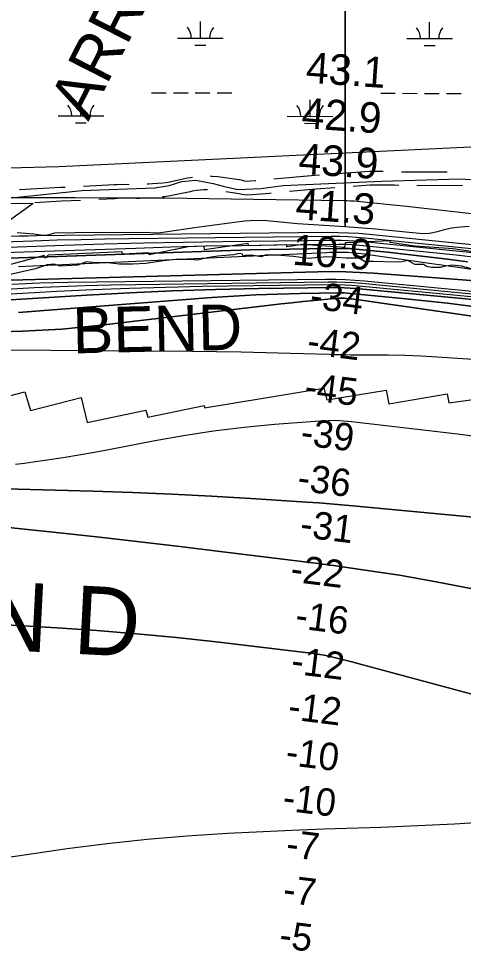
# Model space of a CAD drawing. Extents: x 3219052 to 3256913, y 800770 to 826146.
# Drawn here: x 3232109 to 3233083, y 816196 to 818238 of the extents above; entities that cross this region are included whole.
import ezdxf

# ---------------------------------------------------------------- set-up
doc = ezdxf.new("R2010")
doc.units = 0
for name, color, linetype in [('V-CHAN-NAID', 7, 'Continuous'), ('V-RIVR-EDGE', 7, 'Continuous'), ('V-RIVR-IDEN', 7, 'Continuous'), ('V-RIVR-RANG', 7, 'Continuous'), ('V-ROAD-CNTR', 7, 'Continuous'), ('V-RRAP-RVMT', 7, 'Continuous'), ('V-RRAP-RVMT-IDEN', 7, 'Continuous'), ('V-SITE-VEGE', 7, 'Continuous'), ('V-TOPO-DPTH', 7, 'Continuous'), ('V-TOPO-MAJR', 7, 'Continuous'), ('V-TOPO-MINR', 7, 'Continuous'), ('V-TOPO-WATR', 7, 'Continuous'), ('V-WETL-SWMP', 7, 'Continuous')]:
    doc.layers.add(name, color=color, linetype=linetype)

msp = doc.modelspace()

# ---------------------------------------------------------------- linework, layer by layer
at = {"layer": 'V-CHAN-NAID'}
msp.add_lwpolyline([(3232064.8, 817834.4), (3232141.3, 817833.9), (3232079.1, 817789.3)], dxfattribs=at)
at = {"layer": 'V-RIVR-EDGE'}
msp.add_lwpolyline([(3233101.3, 817691), (3233079.1, 817696.7), (3233058.3, 817698.9), (3233040.5, 817695.9), (3233032.6, 817693.8), (3233013.1, 817693.8), (3233002.2, 817696), (3232996.1, 817699.9), (3232987, 817700), (3232976.6, 817700.4), (3232961.8, 817708.7), (3232948.8, 817705.7), (3232934.4, 817705.3), (3232885.3, 817706.7), (3232866.6, 817706.8), (3232854.9, 817713.8), (3232826.2, 817713.8), (3232784.1, 817717), (3232743.6, 817713.6), (3232711, 817718), (3232674.1, 817720.3), (3232648.9, 817720.4), (3232640.6, 817717.3), (3232618.4, 817720.9), (3232605.4, 817720), (3232600.6, 817718.3), (3232599.3, 817722.7), (3232592.4, 817724.4), (3232580.2, 817721.4), (3232545.4, 817718.4), (3232521.9, 817715), (3232501.1, 817709.4), (3232484.5, 817711.2), (3232453.7, 817711.3), (3232426.3, 817707.9), (3232388, 817702.7), (3232359.3, 817700.6), (3232329.3, 817700.7), (3232298.5, 817704.3), (3232276.3, 817703.9), (3232257.6, 817705.7), (3232238.5, 817698.8), (3232225.9, 817697.9), (3232200.2, 817696.3), (3232187.2, 817700.6), (3232172, 817699.8), (3232145.9, 817690.7), (3232088, 817677.4)], dxfattribs=at)
at = {"layer": 'V-ROAD-CNTR'}
for p, q in [((3232533.3, 817892.7), (3232529.4, 817893.1)), ((3233081.4, 817872.9), (3232981.4, 817872.2))]:
    msp.add_line(p, q, dxfattribs=at)
for points in [[(3232489.6, 817890.8), (3232484.7, 817890), (3232479, 817889.1), (3232436.3, 817879.8), (3232425.9, 817878.6), (3232413.3, 817877.3), (3232402.5, 817876.6), (3232393.8, 817875.9), (3232390.9, 817875.8)], [(3232628.4, 817883.2), (3232627.9, 817883.2), (3232617.2, 817882.4), (3232610.6, 817882.1), (3232603.6, 817883), (3232597.6, 817884.5), (3232545.4, 817891.9), (3232533.1, 817892.8)], [(3232767.8, 817895.7), (3232757.7, 817895), (3232668.2, 817887)], [(3232907.5, 817903.7), (3232877.4, 817903.8), (3232807.7, 817898.6)], [(3233047.4, 817902.7), (3232954.9, 817902), (3232947.5, 817902.6)], [(3232100, 817847.1), (3232247.3, 817862.1), (3232407.2, 817868.3), (3232438.7, 817873.5), (3232466.9, 817881.9), (3232496.9, 817884.5), (3232535.4, 817877.7), (3232557.1, 817871.6), (3232589, 817864.3), (3232639.8, 817866.6), (3232688.4, 817873), (3232904, 817882.9), (3233076.3, 817887.4), (3233122, 817884.6)], [(3232211.2, 817868.9), (3232201.8, 817868.5), (3232111.3, 817863.5)], [(3232351, 817874.8), (3232331.5, 817875.3), (3232324, 817874.4), (3232318.5, 817874.3), (3232251.1, 817870.9)], [(3232801.7, 817868.1), (3232760.2, 817865.1), (3232702.1, 817859.9)], [(3232941.5, 817873), (3232931.8, 817873.9), (3232917.8, 817873.8), (3232908, 817873.7), (3232878.4, 817873.8), (3232841.6, 817871.1)], [(3232523.1, 817863.5), (3232522.3, 817863.5), (3232515.1, 817863.4), (3232507.8, 817863), (3232498.9, 817861.9), (3232489.5, 817860.4), (3232484.5, 817859.6), (3232441.3, 817850.2), (3232429.1, 817848.7), (3232424.5, 817848.3)], [(3232662.2, 817856.3), (3232658.4, 817856), (3232640.7, 817854.2), (3232630.3, 817853.3), (3232618.9, 817852.4), (3232609.4, 817852), (3232598.1, 817853.4), (3232591.9, 817855), (3232563, 817859.1)], [(3232244.7, 817840.6), (3232203.4, 817838.5), (3232144.9, 817835.3)], [(3232384.6, 817845.5), (3232383.6, 817845.5), (3232374.7, 817845), (3232367.1, 817844.5), (3232332.8, 817845.2), (3232326, 817844.5), (3232319.5, 817844.3), (3232284.7, 817842.6)]]:
    msp.add_lwpolyline(points, dxfattribs=at)
at = {"layer": 'V-RRAP-RVMT'}
for points in [[(3233187.2, 817715.4), (3233060.7, 817734.3), (3232977.7, 817740.3), (3232923.2, 817748.3), (3232922.7, 817752.1), (3232824, 817747.4), (3232822.6, 817737.6), (3232731.8, 817744.3), (3232696.7, 817738.8), (3232696.3, 817743.6), (3232612.8, 817741.2), (3232611.9, 817746.1), (3232516.4, 817732.6), (3232515.3, 817740.4), (3232480.7, 817738.8), (3232395, 817721.3), (3232394.3, 817725.5), (3232336.5, 817722.5), (3232336.1, 817727.6), (3232174, 817720.6), (3232167.1, 817714.3), (3232165.3, 817719.6), (3232052.4, 817690.3)], [(3231995.5, 817388.5), (3232123.1, 817421.1), (3232135.4, 817380.6), (3232246.3, 817409.1), (3232259.2, 817354), (3232387.9, 817381.4), (3232392.2, 817365.8), (3232515.4, 817391.6), (3232516.5, 817386.3), (3232777.8, 817429.6), (3232783.8, 817404.2), (3232914.4, 817425), (3232920.3, 817395.4), (3233047.8, 817417.2), (3233051.1, 817397.6), (3233168.1, 817413.2)]]:
    msp.add_lwpolyline(points, dxfattribs=at)
at = {"layer": 'V-SITE-VEGE'}
for p, q in [((3232824.3, 817783.1), (3232824.3, 819030.2)), ((3232494.1, 817781.2), (3232604, 817795.6)), ((3232604, 817795.6), (3232630.4, 817797.2)), ((3232630.4, 817797.2), (3232652.9, 817796.6)), ((3232652.9, 817796.6), (3232720.1, 817790.2)), ((3232720.1, 817790.2), (3232824.3, 817783.1)), ((3232105.8, 817770.4), (3232142.5, 817767.3)), ((3232142.5, 817767.3), (3232152.4, 817765.6)), ((3232172.8, 817765.4), (3232188.1, 817769.3)), ((3232188.1, 817769.3), (3232232.2, 817770.6)), ((3232232.2, 817770.6), (3232389.8, 817770.8)), ((3232389.8, 817770.8), (3232397.5, 817770.2)), ((3232397.5, 817770.2), (3232415.7, 817769.8)), ((3232415.7, 817769.8), (3232494.1, 817781.2)), ((3232152.4, 817765.6), (3232162.9, 817764.5)), ((3232162.9, 817764.5), (3232172.8, 817765.4))]:
    msp.add_line(p, q, dxfattribs=at)
for points in [[(3233131.3, 818985), (3233079.5, 818984.8), (3233058.7, 818989.9), (3233044.4, 818996.4), (3233021.1, 819002.8), (3233008.1, 819006.6), (3232991.2, 819015.6), (3232973.1, 819024.6), (3232965.3, 819027.2), (3232866.8, 819026.9), (3232848.6, 819028.1), (3232839.6, 819028.1), (3232824.3, 819030.2), (3232824.3, 817783.1)], [(3232824.3, 817783.1), (3232891.1, 817778.6), (3232994.6, 817768.2), (3233009.3, 817768.8), (3233026.6, 817772.4), (3233041.6, 817777), (3233057.5, 817780.6), (3233077.2, 817782.9), (3233095.7, 817784)]]:
    msp.add_lwpolyline(points, dxfattribs=at)
at = {"layer": 'V-TOPO-DPTH'}
for points in [[(3232088.5, 817714.1), (3232573.7, 817730.8), (3232616.3, 817732.1), (3232658.8, 817733.2), (3232701.3, 817734), (3232743.9, 817734.6), (3232818.3, 817735.4), (3232823.6, 817735.3), (3232828.9, 817735.2), (3232834.2, 817734.9), (3232839.5, 817734.4), (3232916.9, 817726.9), (3232960.8, 817722.3), (3233004.7, 817717.3), (3233048.6, 817711.8), (3233092.3, 817705.8)], [(3232063.4, 817665.3), (3232764.8, 817684.1), (3232795.2, 817684.5), (3232825.5, 817684.2), (3232855.9, 817683), (3232886.2, 817681.2), (3233081.5, 817666.5), (3233167.7, 817659.2)], [(3233167.7, 817659.2), (3233081.5, 817666.5), (3232886.2, 817681.2), (3232855.9, 817683), (3232825.5, 817684.2), (3232795.2, 817684.5), (3232764.8, 817684.1), (3232063.4, 817665.3)], [(3233380.9, 817608.5), (3232860.5, 817658.3), (3232842.2, 817659.7), (3232823.9, 817660.8), (3232805.6, 817661.3), (3232787.2, 817661.3), (3232366.1, 817656), (3232310.6, 817655), (3232255.1, 817653.5), (3232199.6, 817651.4), (3232144.2, 817648.9), (3232056.2, 817644.3)], [(3233380.9, 817608.5), (3232860.5, 817658.3), (3232842.2, 817659.7), (3232823.9, 817660.8), (3232805.6, 817661.3), (3232787.2, 817661.3), (3232366.1, 817656), (3232310.6, 817655), (3232255.1, 817653.5), (3232199.6, 817651.4), (3232144.2, 817648.9), (3232056.2, 817644.3)], [(3232079.5, 817622.2), (3232258.3, 817633.1), (3232352.4, 817638.2), (3232446.4, 817642.4), (3232540.6, 817645.3), (3232634.8, 817647.3), (3232798.2, 817649.6), (3232810.7, 817649.6), (3232823.1, 817649.3), (3232835.6, 817648.6), (3232848, 817647.6), (3233080.3, 817625.5), (3233166, 817616.7)], [(3232079.5, 817622.2), (3232258.3, 817633.1), (3232352.4, 817638.2), (3232446.4, 817642.4), (3232540.6, 817645.3), (3232634.8, 817647.3), (3232798.2, 817649.6), (3232810.7, 817649.6), (3232823.1, 817649.3), (3232835.6, 817648.6), (3232848, 817647.6), (3233080.3, 817625.5), (3233166, 817616.7)], [(3233568.9, 817520.1), (3232854.2, 817622.7), (3232848.8, 817623.5), (3232843.4, 817624.2), (3232837.9, 817624.8), (3232832.5, 817625.3), (3232822.8, 817626.3), (3232820.3, 817626.3), (3232812.4, 817626.2), (3232807.8, 817626.1), (3232803.2, 817625.9), (3232798.7, 817625.6), (3232794.1, 817625.2), (3232755.5, 817621.3), (3232731.7, 817618.9), (3232707.8, 817616.4), (3232684, 817613.8), (3232660.2, 817611), (3232289.6, 817567.3), (3232246.7, 817562.7), (3232203.7, 817558.9), (3232160.7, 817556.2), (3232117.6, 817554.2), (3232046.1, 817551.8)], [(3232046.1, 817551.8), (3232117.6, 817554.2), (3232160.7, 817556.2), (3232203.7, 817558.9), (3232246.7, 817562.7), (3232289.6, 817567.3), (3232660.2, 817611), (3232684, 817613.8), (3232707.8, 817616.4), (3232731.7, 817618.9), (3232755.5, 817621.3), (3232794.1, 817625.2), (3232798.7, 817625.6), (3232803.2, 817625.9), (3232807.8, 817626.1), (3232812.4, 817626.2), (3232820.3, 817626.3), (3232822.8, 817626.3), (3232832.5, 817625.3), (3232837.9, 817624.8), (3232843.4, 817624.2), (3232848.8, 817623.5), (3232854.2, 817622.7), (3233568.9, 817520.1)], [(3233105, 817608.1), (3233048.6, 817615.3), (3232992.1, 817621.6), (3232935.6, 817627.4), (3232835.4, 817636.9), (3232828.9, 817637.5), (3232822.3, 817637.8), (3232815.8, 817638), (3232809.3, 817638), (3232725.6, 817636.7), (3232677.2, 817635.5), (3232628.8, 817633.6), (3232580.5, 817630.9), (3232532.2, 817627.7), (3232109.1, 817594.8)], [(3232109.1, 817594.8), (3232532.2, 817627.7), (3232580.5, 817630.9), (3232628.8, 817633.6), (3232677.2, 817635.5), (3232725.6, 817636.7), (3232809.3, 817638), (3232815.8, 817638), (3232822.3, 817637.8), (3232828.9, 817637.5), (3232835.4, 817636.9), (3232935.6, 817627.4), (3232992.1, 817621.6), (3233048.6, 817615.3), (3233105, 817608.1)], [(3232079.8, 817208.8), (3232271.6, 817203.6), (3232358.2, 817200.8), (3232444.9, 817197.3), (3232531.4, 817192.9), (3232618, 817187.8), (3232740.7, 817179.9), (3232765.9, 817178.2), (3232791.1, 817176.3), (3232816.2, 817174.2), (3232841.4, 817171.9), (3233416.2, 817117.9)], [(3233416.2, 817117.9), (3232841.4, 817171.9), (3232816.2, 817174.2), (3232791.1, 817176.3), (3232765.9, 817178.2), (3232740.7, 817179.9), (3232618, 817187.8), (3232531.4, 817192.9), (3232444.9, 817197.3), (3232358.2, 817200.8), (3232271.6, 817203.6), (3232079.8, 817208.8)], [(3232087.2, 817124.6), (3232198.4, 817112.8), (3232286.4, 817103.1), (3232374.5, 817093.2), (3232462.4, 817082.8), (3232550.4, 817072.1), (3232765.4, 817045.3), (3232773.7, 817044.3), (3232782, 817043.2), (3232790.4, 817042.1), (3232798.7, 817040.9), (3232862.7, 817031.9), (3232903, 817025.9), (3232943.2, 817019.6), (3232983.3, 817012.6), (3233023.3, 817005.2), (3233509.5, 816912.1)], [(3233509.5, 816912.1), (3233023.3, 817005.2), (3232983.3, 817012.6), (3232943.2, 817019.6), (3232903, 817025.9), (3232862.7, 817031.9), (3232798.7, 817040.9), (3232790.4, 817042.1), (3232782, 817043.2), (3232773.7, 817044.3), (3232765.4, 817045.3), (3232550.4, 817072.1), (3232462.4, 817082.8), (3232374.5, 817093.2), (3232286.4, 817103.1), (3232198.4, 817112.8), (3232087.2, 817124.6)], [(3232069.2, 816911.7), (3232192.8, 816904.5), (3232280.3, 816898.6), (3232367.6, 816891.7), (3232454.9, 816883.2), (3232542, 816873.7), (3232748.9, 816849.3), (3232758.8, 816847.9), (3232768.7, 816846.3), (3232778.5, 816844.4), (3232788.2, 816842.2), (3232839, 816829.9), (3232852.3, 816826.3), (3233471.1, 816660.2)], [(3233471.1, 816660.2), (3232852.3, 816826.3), (3232839, 816829.9), (3232788.2, 816842.2), (3232778.5, 816844.4), (3232768.7, 816846.3), (3232758.8, 816847.9), (3232748.9, 816849.3), (3232542, 816873.7), (3232454.9, 816883.2), (3232367.6, 816891.7), (3232280.3, 816898.6), (3232192.8, 816904.5), (3232069.2, 816911.7)]]:
    msp.add_lwpolyline(points, dxfattribs=at)
at = {"layer": 'V-TOPO-MAJR'}
for points in [[(3233326.9, 817712.1), (3232867.4, 817758), (3232849, 817759.5), (3232830.7, 817760.6), (3232812.3, 817761.2), (3232793.9, 817761.3), (3232351.2, 817756.3), (3232298.6, 817755.5), (3232246, 817754.5), (3232193.3, 817753.1), (3232140.7, 817751.4), (3232053.8, 817748.4)], [(3233520.8, 817464.9), (3233025.7, 817497.2), (3232990.3, 817499.2), (3232954.9, 817500.7), (3232919.5, 817501.5), (3232884, 817501.9), (3232836.5, 817502), (3232824.8, 817502.1), (3232813.1, 817502.2), (3232801.5, 817502.5), (3232789.8, 817502.8), (3232704.9, 817505.5), (3232650.8, 817507), (3232596.7, 817508.2), (3232542.6, 817509.1), (3232488.5, 817509.6), (3232077.1, 817512.4)], [(3232102.6, 817263.3), (3232121.9, 817265.3), (3232141.1, 817267.9), (3232172, 817272.5), (3232206.6, 817277.8), (3232241.1, 817283.5), (3232275.6, 817289.6), (3232310, 817296.1), (3232403.7, 817314.2), (3232469.9, 817325.8), (3232536.2, 817335.9), (3232602.8, 817343.8), (3232669.6, 817350.2), (3232768.6, 817358), (3232786.1, 817358.9), (3232803.5, 817359), (3232821, 817358.2), (3232838.4, 817356.7), (3233070, 817329.4), (3233153.3, 817318.5)]]:
    msp.add_lwpolyline(points, dxfattribs=at)
at = {"layer": 'V-TOPO-MINR'}
for points in [[(3233126.8, 817808.1), (3233068.7, 817815.1), (3233010.6, 817821.6), (3232952.4, 817827.8), (3232850.8, 817838.1), (3232843.4, 817838.7), (3232836, 817839.2), (3232828.5, 817839.6), (3232821.1, 817839.8), (3232623.6, 817842.8), (3232525.9, 817844.1), (3232428.3, 817845.1), (3232330.6, 817845.7), (3232232.9, 817846.1), (3232057.3, 817846.3)], [(3233524.2, 817700.7), (3232876.7, 817765.8), (3232854, 817767.7), (3232831.3, 817769.1), (3232808.5, 817769.8), (3232785.7, 817769.9), (3232147.6, 817762.6), (3232129, 817762.3), (3232110.3, 817762), (3232091.7, 817761.5)], [(3233125, 817723.7), (3232858.1, 817750.2), (3232844.1, 817751.3), (3232830.1, 817752.2), (3232816.1, 817752.6), (3232802, 817752.6), (3232556.3, 817749.9), (3232469.4, 817748.7), (3232382.6, 817747), (3232295.7, 817744.7), (3232208.9, 817742), (3232065.4, 817737)], [(3233146.1, 817711.3), (3233067.1, 817720.3), (3232987.9, 817728.6), (3232848.8, 817742.3), (3232839.2, 817743.1), (3232829.5, 817743.7), (3232819.9, 817743.9), (3232810.2, 817744), (3232674.8, 817742.6), (3232597.5, 817741.4), (3232520.2, 817740), (3232442.8, 817737.9), (3232365.5, 817735.5), (3232076.9, 817725.6)], [(3233092.3, 817705.8), (3233048.6, 817711.8), (3233004.7, 817717.3), (3232960.8, 817722.3), (3232916.9, 817726.9), (3232839.5, 817734.4), (3232834.2, 817734.9), (3232828.9, 817735.2), (3232823.6, 817735.3), (3232818.3, 817735.4), (3232743.9, 817734.6), (3232701.3, 817734), (3232658.8, 817733.2), (3232616.3, 817732.1), (3232573.7, 817730.8), (3232088.5, 817714.1)], [(3233575.2, 817622.3), (3232875.1, 817721.5), (3232867.3, 817722.6), (3232859.5, 817723.6), (3232851.8, 817724.4), (3232844, 817725.2), (3232830.2, 817726.6), (3232828.4, 817726.7), (3232826.5, 817726.7), (3232813.4, 817726.6), (3232805.9, 817726.5), (3232798.5, 817726.3), (3232791, 817726.1), (3232783.5, 817725.8), (3232108.7, 817695)], [(3233529.9, 817600.1), (3232866.8, 817663.6), (3232845.6, 817665.3), (3232824.3, 817666.6), (3232803, 817667.1), (3232781.7, 817667.2), (3232216.8, 817660.5), (3232186.2, 817659.9), (3232155.7, 817659.2), (3232125.1, 817658), (3232094.6, 817656.7)], [(3233380.9, 817608.5), (3232860.5, 817658.3), (3232842.2, 817659.7), (3232823.9, 817660.8), (3232805.6, 817661.3), (3232787.2, 817661.3), (3232366.1, 817656), (3232310.6, 817655), (3232255.1, 817653.5), (3232199.6, 817651.4), (3232144.2, 817648.9), (3232056.2, 817644.3)], [(3233231, 817617), (3232854.3, 817653), (3232838.9, 817654.2), (3232823.5, 817655.1), (3232808.1, 817655.4), (3232792.7, 817655.5), (3232511.6, 817651.7), (3232431.7, 817650.1), (3232352, 817647.9), (3232272.2, 817644.7), (3232192.5, 817640.8), (3232066.9, 817634)], [(3233166, 817616.7), (3233080.3, 817625.5), (3232848, 817647.6), (3232835.6, 817648.6), (3232823.1, 817649.3), (3232810.7, 817649.6), (3232798.2, 817649.6), (3232634.8, 817647.3), (3232540.6, 817645.3), (3232446.4, 817642.4), (3232352.4, 817638.2), (3232258.3, 817633.1), (3232079.5, 817622.2)], [(3233568.9, 817520.1), (3232854.2, 817622.7), (3232848.8, 817623.5), (3232843.4, 817624.2), (3232837.9, 817624.8), (3232832.5, 817625.3), (3232822.8, 817626.3), (3232820.3, 817626.3), (3232812.4, 817626.2), (3232807.8, 817626.1), (3232803.2, 817625.9), (3232798.7, 817625.6), (3232794.1, 817625.2), (3232755.5, 817621.3), (3232731.7, 817618.9), (3232707.8, 817616.4), (3232684, 817613.8), (3232660.2, 817611), (3232289.6, 817567.3), (3232246.7, 817562.7), (3232203.7, 817558.9), (3232160.7, 817556.2), (3232117.6, 817554.2), (3232046.1, 817551.8)], [(3233105, 817608.1), (3233048.6, 817615.3), (3232992.1, 817621.6), (3232935.6, 817627.4), (3232835.4, 817636.9), (3232828.9, 817637.5), (3232822.3, 817637.8), (3232815.8, 817638), (3232809.3, 817638), (3232725.6, 817636.7), (3232677.2, 817635.5), (3232628.8, 817633.6), (3232580.5, 817630.9), (3232532.2, 817627.7), (3232109.1, 817594.8)], [(3232079.8, 817208.8), (3232271.6, 817203.6), (3232358.2, 817200.8), (3232444.9, 817197.3), (3232531.4, 817192.9), (3232618, 817187.8), (3232740.7, 817179.9), (3232765.9, 817178.2), (3232791.1, 817176.3), (3232816.2, 817174.2), (3232841.4, 817171.9), (3233416.2, 817117.9)], [(3232087.2, 817124.6), (3232198.4, 817112.8), (3232286.4, 817103.1), (3232374.5, 817093.2), (3232462.4, 817082.8), (3232550.4, 817072.1), (3232765.4, 817045.3), (3232773.7, 817044.3), (3232782, 817043.2), (3232790.4, 817042.1), (3232798.7, 817040.9), (3232862.7, 817031.9), (3232903, 817025.9), (3232943.2, 817019.6), (3232983.3, 817012.6), (3233023.3, 817005.2), (3233509.5, 816912.1)], [(3232069.2, 816911.7), (3232192.8, 816904.5), (3232280.3, 816898.6), (3232367.6, 816891.7), (3232454.9, 816883.2), (3232542, 816873.7), (3232748.9, 816849.3), (3232758.8, 816847.9), (3232768.7, 816846.3), (3232778.5, 816844.4), (3232788.2, 816842.2), (3232839, 816829.9), (3232852.3, 816826.3), (3233471.1, 816660.2)], [(3232031.2, 816394.7), (3232215.7, 816421.2), (3232303.1, 816432.5), (3232390.6, 816442.1), (3232478.4, 816449.2), (3232566.4, 816454.7), (3232707.4, 816461.4), (3232725, 816462.1), (3232742.6, 816462.9), (3232760.2, 816463.6), (3232777.8, 816464.2), (3232903.4, 816468.4), (3232983.8, 816471.7), (3233064.1, 816475.7), (3233144.4, 816480.9)]]:
    msp.add_lwpolyline(points, dxfattribs=at)
at = {"layer": 'V-TOPO-WATR'}
msp.add_lwpolyline([(3233167.7, 817659.2), (3233081.5, 817666.5), (3232886.2, 817681.2), (3232855.9, 817683), (3232825.5, 817684.2), (3232795.2, 817684.5), (3232764.8, 817684.1), (3232063.4, 817665.3)], dxfattribs=at)
at = {"layer": 'V-WETL-SWMP'}
for p, q in [((3232507.2, 818196), (3232507.3, 818232)), ((3233009.1, 818195), (3233009.2, 818231)), ((3232457.2, 818196.1), (3232557.2, 818195.9)), ((3232959.1, 818195.1), (3233059.1, 818194.9)), ((3232495.2, 818180.6), (3232519.2, 818180.6)), ((3232997.1, 818179.6), (3233021.1, 818179.5)), ((3232400.1, 818076.2), (3232432.1, 818076.1)), ((3232448.1, 818076.1), (3232480.1, 818076)), ((3232496.1, 818076), (3232528.1, 818075.9)), ((3232544.1, 818075.9), (3232576.1, 818075.8)), ((3232902.1, 818075.1), (3232934.1, 818075)), ((3232950.1, 818075), (3232982.1, 818074.9)), ((3232998.1, 818074.9), (3233030.1, 818074.8)), ((3233046.1, 818074.8), (3233078.1, 818074.7)), ((3232245.4, 818025.7), (3232245.5, 818061.7)), ((3232747.4, 818024.7), (3232747.4, 818060.7)), ((3232195.4, 818025.8), (3232295.4, 818025.6)), ((3232697.4, 818024.8), (3232797.4, 818024.6)), ((3232233.4, 818010.3), (3232257.4, 818010.3)), ((3232735.3, 818009.3), (3232759.3, 818009.2)), ((3232197, 817915), (3233176.2, 817961.6)), ((3232087.1, 817912), (3232197, 817915))]:
    msp.add_line(p, q, dxfattribs=at)
for centre, start, end in [((3232452, 818196.6), 359.1081, 40.6518), ((3232562.5, 818196.4), 139.1081, 180.6517), ((3232953.9, 818195.5), 359.1081, 40.6518), ((3233064.4, 818195.3), 139.1081, 180.6517), ((3232190.2, 818026.3), 359.1081, 40.6518), ((3232300.7, 818026.1), 139.1081, 180.6517), ((3232692.1, 818025.3), 359.1081, 40.6518), ((3232802.6, 818025.1), 139.1081, 180.6517)]:
    msp.add_arc(centre, 35.2, start, end, dxfattribs=at)

# ---------------------------------------------------------------- texts
at = {"layer": 'V-CHAN-NAID'}
msp.add_text('ARROW BEND (272.2)', height=100, rotation=63.0824, dxfattribs=at).set_placement((3232261.9, 818012.2))
at = {"layer": 'V-RIVR-IDEN'}
msp.add_text(' N D', height=150, rotation=357.0699, dxfattribs=at).set_placement((3231971.2, 816861.1))
at = {"layer": 'V-RIVR-RANG'}
for s, height, rotation, p in [('43.1', 67, 355.9883, (3232736.9, 818098.7)), ('42.9', 67, 355.9883, (3232727.5, 817999.1)), ('43.9', 67, 355.9883, (3232720.7, 817899.3)), ('41.3', 67, 355.9883, (3232714.2, 817799.6)), ('10.9', 67, 355.9883, (3232707.2, 817699.8)), ('-34', 60, 352.8731, (3232745.1, 817604.4)), ('-42', 60, 352.8731, (3232739, 817504.6)), ('-45', 60, 352.8731, (3232733.2, 817404.7)), ('-39', 60, 352.8731, (3232724.8, 817305.1)), ('-36', 60, 352.8731, (3232717.8, 817205.4)), ('-31', 60, 352.8731, (3232723.5, 817104.1)), ('-22', 60, 352.8731, (3232702.4, 817006.1)), ('-16', 60, 352.8731, (3232713, 816904.1)), ('-12', 60, 352.8731, (3232703.9, 816804.7)), ('-12', 60, 352.8731, (3232697.2, 816704.9)), ('-10', 60, 352.8731, (3232692, 816604.9)), ('-10', 60, 352.8731, (3232685.3, 816505.1)), ('-7', 60, 352.8731, (3232692.8, 816403.6)), ('-7', 60, 352.8731, (3232686.1, 816303.8)), ('-5', 60, 352.8731, (3232677.9, 816204.2))]:
    msp.add_text(s, height=height, rotation=rotation, dxfattribs=at).set_placement(p)
at = {"layer": 'V-RRAP-RVMT-IDEN'}
msp.add_text('BEND', height=100, rotation=1.2945, dxfattribs=at).set_placement((3232228.3, 817505.4))

doc.saveas('drawing.dxf')
